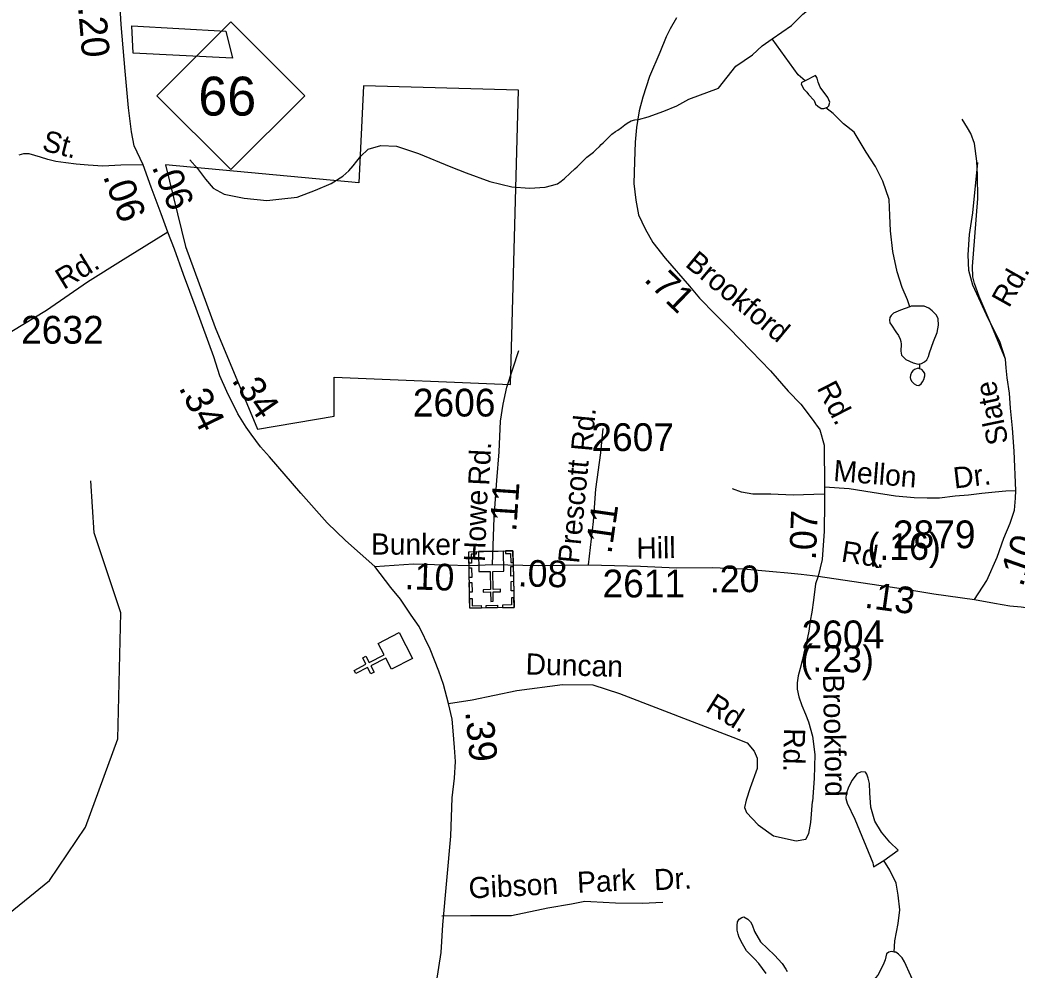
# Model space of a CAD drawing. Extents: x 1547597 to 1699558, y 810033 to 920809.
# Drawn here: x 1685132 to 1689618, y 846092 to 850368 of the extents above; entities that cross this region are included whole.
import ezdxf

# ---------------------------------------------------------------- set-up
doc = ezdxf.new("R2010")
doc.units = 0
for name, color, linetype in [('Exist Boundary Political City Limit New', 7, 'Continuous'), ('Exist Cultural Church CELL', 7, 'Continuous'), ('Exist Cultural Church with Cemetery CELL', 7, 'Continuous'), ('Exist Hydrographic Misc Water Feature', 7, 'Continuous'), ('Exist Road Non-System Type 51', 7, 'Continuous'), ('Exist Road Non-System Type 51 Label', 7, 'Continuous'), ('Exist Road Primary NC Attributed', 7, 'Continuous'), ('Exist Road Primary NC Service Mileage Hundredths English Label', 7, 'Continuous'), ('Exist Road Primary NC Shield CELL', 7, 'Continuous'), ('Exist Road Primary NC Shield Number Label', 7, 'Continuous'), ('Exist Road Secondary Mileage Hundredths English Label', 7, 'Continuous'), ('Exist Road Secondary Type 51 Attributed', 7, 'Continuous'), ('Exist Road Secondary Type 51 Label', 7, 'Continuous'), ('Exist Road Secondary Type 51 Number Label', 7, 'Continuous'), ('Map Preparation Boundary City Limit Buffer Line', 7, 'Continuous')]:
    doc.layers.add(name, color=color, linetype=linetype)

msp = doc.modelspace()

# ---------------------------------------------------------------- linework, layer by layer
at = {"layer": 'Exist Boundary Political City Limit New'}
for points in [[(1685635, 850341), (1686058.6, 850317.6), (1686088.7, 850196.7), (1685641.9, 850219.3), (1685635, 850341)], [(1685635, 850341), (1686058.6, 850317.6), (1686088.7, 850196.7), (1685641.9, 850219.3), (1685635, 850341)], [(1685787.5, 849716.6), (1685877.6, 849348.1), (1686011, 848983.7), (1686200.8, 848526.8), (1686546.3, 848585.3), (1686546.3, 848760), (1687339.5, 848727), (1687375.4, 850051.4), (1686677.8, 850072), (1686657.3, 849635.6), (1685787.5, 849716.6)], [(1685787.5, 849716.6), (1685877.6, 849348.1), (1686011, 848983.7), (1686200.8, 848526.8), (1686546.3, 848585.3), (1686546.3, 848760), (1687339.5, 848727), (1687375.4, 850051.4), (1686677.8, 850072), (1686657.3, 849635.6), (1685787.5, 849716.6)]]:
    msp.add_lwpolyline(points, dxfattribs=at)
at = {"layer": 'Exist Cultural Church CELL'}
msp.add_lwpolyline([(1686804.5, 847446.2), (1686778.2, 847496.7), (1686710.6, 847461.8), (1686725.3, 847433.3), (1686711.1, 847426), (1686696.4, 847454.4), (1686643, 847426.8), (1686635.6, 847441.1), (1686689, 847468.7), (1686674.3, 847497.1), (1686688.5, 847504.4), (1686703.2, 847476), (1686770.9, 847511), (1686744.5, 847562.2), (1686839.1, 847611.1), (1686899, 847495.1)], close=True, dxfattribs=at)
at = {"layer": 'Exist Cultural Church with Cemetery CELL'}
for points in [[(1687355.6, 847724.5), (1687156.5, 847720.4), (1687151.3, 847975), (1687350.4, 847979)], [(1687184.5, 847975.6), (1687184.7, 847964.2), (1687162.7, 847963.7), (1687163.5, 847923.3), (1687152.4, 847923.1), (1687151.3, 847975)], [(1687307.3, 847978.1), (1687195.2, 847975.8), (1687197, 847885.3), (1687247.7, 847886.3), (1687249.4, 847804.8), (1687216.4, 847804.2), (1687216.7, 847793.2), (1687249.6, 847793.8), (1687250.5, 847751.6), (1687262.1, 847751.9), (1687261.3, 847794.1), (1687294.3, 847794.8), (1687294.1, 847805.8), (1687261, 847805.1), (1687259.3, 847886.5), (1687309.1, 847887.6)], [(1687317.3, 847978.3), (1687317.5, 847966.8), (1687339.5, 847967.3), (1687340.4, 847926.9), (1687351.5, 847927.1), (1687350.4, 847979)], [(1687164.2, 847903), (1687165.1, 847859.7), (1687153.7, 847859.4), (1687152.8, 847902.7)], [(1687351.8, 847909.1), (1687352.7, 847865.8), (1687341.3, 847865.6), (1687340.5, 847908.9)], [(1687165.5, 847837), (1687166.4, 847793.7), (1687155, 847793.5), (1687154.1, 847836.8)], [(1687353.2, 847841.9), (1687354.1, 847798.6), (1687342.7, 847798.4), (1687341.8, 847841.7)], [(1687354.7, 847767.8), (1687343.3, 847767.5), (1687344, 847735.3), (1687303.4, 847734.5), (1687303.7, 847723.4), (1687355.6, 847724.5)], [(1687155.6, 847763.8), (1687166.9, 847764), (1687167.6, 847731.8), (1687208.1, 847732.6), (1687208.3, 847721.5), (1687156.5, 847720.4)], [(1687281.5, 847723), (1687229.7, 847721.9), (1687229.5, 847733.3), (1687281.3, 847734.4)]]:
    msp.add_lwpolyline(points, close=True, dxfattribs=at)
at = {"layer": 'Exist Hydrographic Misc Water Feature'}
for points in [[(1688517.3, 850283.7), (1688603.2, 850342.5), (1688653.8, 850394), (1688749.4, 850468.4), (1688817.1, 850545.3), (1688907.5, 850638.8), (1688981.3, 850717.2), (1689100.3, 850788.1)], [(1685896.1, 849738.6), (1685931.5, 849700.2), (1685966.7, 849651), (1686002, 849610.9), (1686051.6, 849583.7), (1686141.5, 849566.2), (1686243.2, 849555.1), (1686311.2, 849563.6), (1686379.5, 849570.4), (1686462.2, 849601.5), (1686532.6, 849632.1), (1686585.2, 849664.7), (1686611.7, 849688.8), (1686632.1, 849712.1), (1686664.7, 849754.2), (1686699.3, 849787.1), (1686755.7, 849802.4), (1686825.8, 849799.3), (1686925.1, 849767.7), (1687070.2, 849707.3), (1687139.6, 849679.6), (1687246.9, 849640.5), (1687344.7, 849616.4), (1687424.7, 849611.5), (1687494.7, 849615.8), (1687523.9, 849622.6), (1687551, 849631.1), (1687566.8, 849642.3), (1687582.2, 849654.3), (1687608.5, 849678.4), (1687628.7, 849697.6), (1687639.1, 849707.3), (1687654.7, 849721.7), (1687660.9, 849727.4), (1687683.2, 849749.8), (1687713.3, 849773.1), (1687725.4, 849785.1), (1687739.6, 849798.8), (1687747.6, 849806.8), (1687755.8, 849814.8), (1687775.9, 849835), (1687795.8, 849853.4), (1687812.3, 849866.2), (1687822.1, 849872.6), (1687838.3, 849883.7), (1687854.2, 849895.7), (1687864.5, 849903.7), (1687882.7, 849914), (1687898.6, 849917.8), (1687915.2, 849919.9), (1687958.1, 849932.2), (1688028.9, 849957), (1688087.3, 849982.1), (1688141.3, 850011.4), (1688274.8, 850060.6), (1688353.1, 850160.1), (1688428.4, 850211.4), (1688472.1, 850252.1), (1688517.3, 850283.7)], [(1688664.4, 850094.2), (1688633.7, 850121.2), (1688517.3, 850283.7)], [(1688758.3, 849972.6), (1688765.3, 849974.9), (1688771.6, 849981.3), (1688775.6, 849997.6), (1688766.3, 850019.2), (1688732.9, 850065.8), (1688723.2, 850088.1), (1688719.6, 850106.3), (1688715, 850113.7), (1688711.8, 850117.9), (1688664.4, 850094.2)], [(1688664.4, 850094.2), (1688653.4, 850088.7), (1688648.2, 850085.5), (1688647.2, 850079), (1688658.9, 850056.6), (1688672.5, 850042.4), (1688680.3, 850032.3), (1688704.8, 850005.6), (1688711.7, 849988.3), (1688721.3, 849979.8), (1688737.3, 849969.6), (1688749.2, 849969.4), (1688758.3, 849972.6)], [(1689136.4, 849076.9), (1689125, 849109.1), (1689101.7, 849163.8), (1689079.1, 849234), (1689058.7, 849326.3), (1689048.2, 849418.5), (1689045.3, 849488.3), (1689042.5, 849560.5), (1689014, 849643.1), (1688981, 849707.8), (1688940.2, 849772.7), (1688885.5, 849863.3), (1688838.1, 849900.3), (1688791, 849946.4), (1688758.3, 849972.6)], [(1689136.4, 849076.9), (1689094.1, 849061.4), (1689062, 849048.1), (1689051.7, 849038.5), (1689045.4, 849029.5), (1689044.2, 849016.5), (1689045.9, 849004.9), (1689052.9, 848994.1), (1689072.5, 848964.1), (1689084.4, 848947.5), (1689091.8, 848931.8), (1689095.9, 848921), (1689097.6, 848909.5), (1689095, 848877.5), (1689098.5, 848859.4), (1689118.4, 848839.3), (1689150.2, 848824.7), (1689174.1, 848818.4), (1689179.7, 848820)], [(1689179.7, 848820), (1689189.1, 848822.3), (1689202.1, 848830.2), (1689212.4, 848838.2), (1689219.6, 848853.6), (1689224.9, 848870), (1689241.8, 848921.3), (1689258.6, 848961.2), (1689265, 848994.7), (1689263.6, 849022.7), (1689255.9, 849039.2), (1689236.2, 849059.3), (1689220.7, 849071.1), (1689200.5, 849079.7), (1689178.3, 849080.1), (1689142.4, 849079.3), (1689136.4, 849076.9)], [(1689179.2, 848798.7), (1689173.6, 848800.4), (1689157.5, 848795), (1689149.2, 848789.5), (1689143.4, 848781.3), (1689138.7, 848769.9), (1689136.9, 848759.3), (1689139, 848751.1), (1689144.6, 848741.1), (1689154.7, 848731.1), (1689166.4, 848724.3), (1689176.4, 848722.4), (1689186.7, 848730.4), (1689193.4, 848739.3), (1689198.8, 848750.7), (1689203.2, 848766.2), (1689203.4, 848777.6), (1689197.6, 848786), (1689189.5, 848794.4), (1689179.2, 848798.7)], [(1689179.7, 848820), (1689179.4, 848810.9), (1689179.2, 848798.7)], [(1684659.7, 845887.1), (1684878.7, 846181.4), (1685265.8, 846495.1), (1685426.7, 846734.8), (1685572.7, 847132.3), (1685586.8, 847699.9), (1685465.7, 848060.1), (1685451.7, 848293.5)], [(1689018.6, 846586.2), (1689083, 846631.7), (1689045.6, 846668.6), (1689008.3, 846712.9), (1688979.2, 846761.9), (1688960.4, 846826.2), (1688955.3, 846889.6), (1688954.1, 846932.2), (1688948.4, 846956.1), (1688943, 846974.3), (1688936.9, 846982.6), (1688916.8, 846984.6), (1688896.8, 846975.2), (1688876.6, 846947.7), (1688859.8, 846915.3), (1688849.5, 846885.9), (1688848.1, 846864.6), (1688854.4, 846844), (1688889.2, 846771), (1688970, 846575.7), (1688971.8, 846557.6), (1689018.6, 846586.2)], [(1689065.6, 846173.3), (1689068.1, 846224.2), (1689083.5, 846301.8), (1689090.4, 846364), (1689083.5, 846429.8), (1689074.4, 846484.2), (1689045.6, 846542.2), (1689018.6, 846586.2)], [(1688489.5, 846077.5), (1688456.2, 846122.5), (1688436.4, 846142.7), (1688401, 846178.6), (1688383.7, 846211), (1688368, 846239.2), (1688363.1, 846253.3), (1688358.7, 846271.4), (1688359.2, 846293.6), (1688361.3, 846309.9), (1688367.4, 846321.3), (1688379.8, 846329.3), (1688389.6, 846331.5), (1688407.4, 846321.3), (1688418.9, 846309.6), (1688427, 846296.3), (1688436.7, 846266.5), (1688463.9, 846220), (1688526.9, 846158.9), (1688562.2, 846122), (1688577.7, 846096.3), (1688583.7, 846086.3)], [(1689065.6, 846173.3), (1689053.4, 846176), (1689040.7, 846173), (1689031.3, 846165), (1689024.6, 846138.1), (1689016.3, 846115.3), (1688991.6, 846068.9), (1688960.9, 846033.5), (1688932.8, 846022.6), (1688874.7, 846018.9), (1688778.8, 846024.9), (1688796.5, 846004.8), (1688803.6, 845990.7)], [(1689115.9, 845848.1), (1689211.3, 845929.9), (1689180.2, 845980.7), (1689139.7, 846066.8), (1689112.5, 846129.7), (1689100.7, 846147.2), (1689085.2, 846163.9), (1689073.3, 846172.3), (1689065.6, 846173.3)]]:
    msp.add_lwpolyline(points, dxfattribs=at)
at = {"layer": 'Exist Road Non-System Type 51'}
for points in [[(1689565.9, 848841.1), (1689497.3, 849008.6), (1689447.6, 849123.7), (1689426.7, 849182.1), (1689419.3, 849212.3), (1689418.3, 849258.3), (1689429, 849392.2), (1689442.5, 849564), (1689440.6, 849670.1), (1689437.9, 849732.2), (1689427.5, 849812.4), (1689410.4, 849856.8), (1689394.9, 849883.1), (1689371.7, 849921.6)], [(1687294.9, 848563), (1687306.1, 848639.2), (1687322.7, 848715.3), (1687377.5, 848880.3)], [(1688751.1, 848233.3), (1688611, 848230.1), (1688511, 848234.2), (1688428.9, 848233.8), (1688379.1, 848242.8), (1688337.4, 848257.7)], [(1687059.7, 847292.1), (1687166.5, 847308), (1687367.7, 847351), (1687573.5, 847378.1), (1687709.2, 847375.9), (1687829.1, 847337.4), (1688340.1, 847140.5), (1688403.5, 847115.6), (1688435.1, 847077.1), (1688448.7, 847045.4), (1688448.7, 847000.1), (1688417, 846911.8), (1688398.9, 846857.5), (1688392.2, 846823.6), (1688401.2, 846800.9), (1688453.2, 846746.6), (1688523.3, 846696.8), (1688624.5, 846674.6), (1688667.4, 846681.4), (1688681, 846706.3), (1688690, 846756.1), (1688698.7, 846851.4)], [(1687030.7, 846336.9), (1687159.7, 846338.5), (1687343.4, 846338.5), (1687506.8, 846372.4), (1687613.9, 846390.7), (1687674.5, 846402), (1687701.2, 846400.6), (1687811.1, 846394.9), (1687932.3, 846393.5), (1688025.2, 846397.7)]]:
    msp.add_lwpolyline(points, dxfattribs=at)
at = {"layer": 'Exist Road Primary NC Attributed'}
for points in [[(1685686.2, 849715.3), (1685646.9, 849801), (1685633.9, 849864.3), (1685620.4, 849972.3), (1685605.7, 850137.5), (1685588.4, 850347.7), (1685577.8, 850524.3), (1685565.6, 850756.9), (1685557, 850876.1), (1685557, 850933.8), (1685564, 851089.6), (1685572.3, 851143.8), (1685616.7, 851349.3)], [(1685798.2, 849412.4), (1685767.9, 849495.8), (1685723.3, 849615.2), (1685686.2, 849715.3)], [(1686729.3, 847908.1), (1686597.6, 848024.8), (1686515.1, 848104.5), (1686395.8, 848239), (1686255, 848402.3), (1686214.2, 848447.7), (1686172.2, 848504.6), (1686150.6, 848535.4), (1686112.4, 848595.7), (1686062.8, 848696), (1686032.2, 848766.6), (1686004.1, 848851.3), (1685924.6, 849070.1), (1685868.7, 849221.9), (1685827.4, 849337), (1685798.2, 849412.4)], [(1686996.5, 845968.9), (1687027.9, 846172.2), (1687035, 846295.8), (1687070.3, 846695), (1687077.4, 846868.2), (1687088, 846956.5), (1687091.5, 847030.7), (1687088, 847094.3), (1687080.9, 847168.5), (1687077.4, 847221.5), (1687059.7, 847292.1), (1687038.5, 847376.9), (1687017.3, 847437), (1686978.5, 847535.9), (1686929.1, 847638.3), (1686892.3, 847689.8), (1686844.1, 847761.2), (1686801.7, 847814.2), (1686729.3, 847908.1)]]:
    msp.add_lwpolyline(points, dxfattribs=at)
at = {"layer": 'Exist Road Primary NC Shield CELL'}
msp.add_lwpolyline([(1685747.9, 850027.3), (1686080.9, 850360.3), (1686413.9, 850027.3), (1686080.9, 849694.3)], close=True, dxfattribs=at)
at = {"layer": 'Exist Road Secondary Type 51 Attributed'}
for points in [[(1688085.5, 850377.2), (1688057.8, 850328.8), (1688039, 850292.4), (1688010.8, 850221.5), (1687964.7, 850114.2), (1687934.8, 850020.7), (1687917.5, 849959.1), (1687906, 849883.3), (1687900.7, 849817.3), (1687896.9, 849731.4), (1687894.1, 849631.9), (1687903.7, 849557.3), (1687915.6, 849490.5), (1687944.5, 849427.6), (1687980, 849365.9), (1688035.5, 849296.7), (1688144.5, 849170.5), (1688189.1, 849115.3), (1688259.8, 849044.6), (1688321.3, 848983.1), (1688422.7, 848878.5), (1688508.8, 848789.3), (1688588.7, 848697.1), (1688645.3, 848639), (1688696.8, 848571), (1688730.8, 848523.6), (1688750.4, 848454.5), (1688752.6, 848266.6)], [(1685686.2, 849715.3), (1685585.7, 849714.1), (1685505.4, 849709.8), (1685440, 849714.1), (1685385.1, 849718.3), (1685338.6, 849724.6), (1685294.3, 849731.6), (1685258.4, 849740), (1685224.6, 849750.6), (1685173.9, 849765.4), (1685148.6, 849765.4), (1685127.4, 849759.1)], [(1689613.2, 848250.7), (1689605.9, 848427.4), (1689597.1, 848531.1), (1689588.2, 848621.6), (1689584.8, 848688.7), (1689574.2, 848756.9), (1689569.7, 848802.6), (1689565.9, 848841.1), (1689540.9, 848921.7), (1689489.3, 849021.3), (1689419.3, 849174.2), (1689400.9, 849240.6), (1689399, 849310.6), (1689404.6, 849402.8), (1689419.3, 849500.4), (1689441.4, 849727.1)], [(1685798.2, 849412.4), (1685597.3, 849289), (1685436.2, 849187.6), (1685251.6, 849060.1), (1685046.2, 848935.3)], [(1687257.8, 847917.4), (1687266.1, 848129.3), (1687277.5, 848295.2), (1687288.1, 848425), (1687294.9, 848563)], [(1687690.1, 847916.6), (1687712, 848110.3), (1687722.9, 848256.1), (1687746.3, 848419.7), (1687756.5, 848529.6)], [(1688752.6, 848266.6), (1688752.6, 848195.6), (1688749.8, 848067.2), (1688741.7, 847940.1), (1688724.2, 847865.6)], [(1688752.6, 848266.6), (1688863, 848259.8), (1688966, 848242.6), (1689071.7, 848226.7), (1689155.5, 848219.4), (1689213.6, 848218), (1689269.3, 848217.1), (1689339.2, 848226.9), (1689400.1, 848231.6), (1689459.5, 848237.9), (1689520.4, 848244.1), (1689567.2, 848248.8), (1689613.2, 848250.7)], [(1689426.7, 847759.8), (1689482.9, 847845.7), (1689528.2, 847950.4), (1689559.4, 848036.3), (1689587.5, 848103.5), (1689606.3, 848161.3), (1689611.3, 848215.9), (1689613.2, 848250.7)], [(1686729.3, 847908.1), (1686903.6, 847920.5), (1687043.6, 847915.7), (1687159.7, 847913.4), (1687257.8, 847917.4)], [(1687257.8, 847917.4), (1687463.8, 847913.2), (1687690.1, 847916.6)], [(1687690.1, 847916.6), (1687924.1, 847909.9), (1688084, 847902.6), (1688248.1, 847903.3), (1688388.1, 847898.5), (1688519.4, 847886.3), (1688586.6, 847880.1), (1688647.5, 847873.8), (1688724.2, 847865.6)], [(1688724.2, 847865.6), (1688712.1, 847830.5), (1688702.3, 847757.1), (1688694.6, 847703.5), (1688688.1, 847664), (1688681.5, 847616.9), (1688671.6, 847568.7), (1688660.2, 847526.2), (1688653, 847490.6), (1688643, 847449.2), (1688633.1, 847416.4), (1688628.8, 847385), (1688628.8, 847356.5), (1688635.9, 847322.2), (1688650.2, 847283.7), (1688665.9, 847243.7), (1688680.1, 847209.5), (1688698.7, 847145.3), (1688708.6, 847062.5), (1688705.8, 846954.1), (1688698.7, 846851.4)], [(1688724.2, 847865.6), (1689117.5, 847806.6), (1689244, 847784.8), (1689426.7, 847759.8)], [(1689426.7, 847759.8), (1689517.3, 847744.1), (1689586, 847731.6), (1689637.5, 847726.9), (1689715.3, 847716.7), (1689832.9, 847688.5), (1689930.9, 847653), (1690063.2, 847588), (1690174.5, 847521), (1690296.4, 847440.6), (1690414.3, 847349.5), (1690559, 847227.9), (1690693.8, 847119.4), (1690822.9, 846968.1), (1690962.6, 846808.5), (1691101.2, 846651.5)]]:
    msp.add_lwpolyline(points, dxfattribs=at)
at = {"layer": 'Map Preparation Boundary City Limit Buffer Line'}
for points in [[(1685635, 850341), (1686058.6, 850317.6), (1686088.7, 850196.7), (1685641.9, 850219.3), (1685635, 850341)], [(1685635, 850341), (1686058.6, 850317.6), (1686088.7, 850196.7), (1685641.9, 850219.3), (1685635, 850341)], [(1685787.5, 849716.6), (1685877.6, 849348.1), (1686011, 848983.7), (1686200.8, 848526.8), (1686546.3, 848585.3), (1686546.3, 848760), (1687339.5, 848727), (1687375.4, 850051.4), (1686677.8, 850072), (1686657.3, 849635.6), (1685787.5, 849716.6)], [(1685787.5, 849716.6), (1685877.6, 849348.1), (1686011, 848983.7), (1686200.8, 848526.8), (1686546.3, 848585.3), (1686546.3, 848760), (1687339.5, 848727), (1687375.4, 850051.4), (1686677.8, 850072), (1686657.3, 849635.6), (1685787.5, 849716.6)]]:
    msp.add_lwpolyline(points, dxfattribs=at)

# ---------------------------------------------------------------- texts
at = {"layer": 'Exist Road Non-System Type 51 Label'}
for s, rotation, p in [('Duncan', 358.4873, (1687406.5, 847422.9)), ('Rd.', 327.9058, (1688211.3, 847261.9)), ('Gibson', 2.9542, (1687153.3, 846414.2)), ('Park', 2.9542, (1687641.5, 846439.5)), ('Dr.', 2.9542, (1687987.5, 846451.3))]:
    msp.add_text(s, height=95, rotation=rotation, dxfattribs=at).set_placement(p)
at = {"layer": 'Exist Road Primary NC Service Mileage Hundredths English Label'}
for s, rotation, p in [('.20', 274.7278, (1685393.7, 850426.3)), ('.06', 290.4579, (1685504.6, 849665.1)), ('.34', 296.2807, (1685844.8, 848714.1)), ('.39', 275.4373, (1687135.4, 847255.6))]:
    msp.add_text(s, height=125, rotation=rotation, dxfattribs=at).set_placement(p)
at = {"layer": 'Exist Road Primary NC Shield Number Label'}
msp.add_text('66', height=175, dxfattribs=at).set_placement((1685935, 849937.6))
at = {"layer": 'Exist Road Secondary Mileage Hundredths English Label'}
for s, rotation, p in [('.06', 292.1577, (1685724.3, 849707.2)), ('.71', 315.5045, (1687935.8, 849196.6)), ('.34', 304.561, (1686081.7, 848746.3)), ('.11', 86.0698, (1687364.8, 848062.9)), ('.11', 81.8594, (1687793, 847962)), ('.07', 87.851, (1688713.4, 847935.6)), ('(.16)', 0.0214, (1688945.5, 847938.3)), ('.10', 70.76, (1689643.1, 847813.2)), ('.10', 358.0364, (1686862, 847806.8)), ('.08', 358.8321, (1687371, 847819)), ('.20', 0.244, (1688236.4, 847792.2)), ('.13', 352.0314, (1688928.6, 847723.8)), ('(.23)', 359.0288, (1688643.7, 847436.6))]:
    msp.add_text(s, height=120, rotation=rotation, dxfattribs=at).set_placement(p)
at = {"layer": 'Exist Road Secondary Type 51 Label'}
for s, rotation, p in [('St.', 345.6055, (1685227.2, 849782)), ('Rd.', 31.3779, (1685329.6, 849152.2)), ('Brookford', 320.3118, (1688120.7, 849262.8)), ('Rd.', 60.7076, (1689581.8, 849068.7)), ('Rd.', 297.2049, (1688715.6, 848711.9)), ('Slate', 101.8638, (1689579.8, 848467)), ('Rd.', 84.6973, (1687705.8, 848423.3)), ('Rd.', 87.1786, (1687243.4, 848271)), ('Prescott', 84.5873, (1687647.6, 847919.7)), ('Mellon', 355.4066, (1688789.6, 848293.8)), ('Dr.', 6.6622, (1689336.8, 848259.1)), ('Howe', 87.7568, (1687223.8, 847927.7)), ('Bunker', 359.7014, (1686711.1, 847962.4)), ('Hill', 0.953, (1687906.4, 847943.4)), ('Rd.', 350.8821, (1688823.6, 847931.5)), ('Brookford', 271.1978, (1688744.9, 847421.8)), ('Rd.', 268.6591, (1688570.6, 847181.6))]:
    msp.add_text(s, height=95, rotation=rotation, dxfattribs=at).set_placement(p)
at = {"layer": 'Exist Road Secondary Type 51 Number Label'}
for s, p in [('2632', (1685137.3, 848911.3)), ('2606', (1686899.9, 848583.5)), ('2607', (1687703.1, 848428.1)), ('2879', (1689059.6, 847990.7)), ('2611', (1687753.3, 847769.4)), ('2604', (1688649, 847540.6))]:
    msp.add_text(s, height=125, dxfattribs=at).set_placement(p)

doc.saveas('drawing.dxf')
